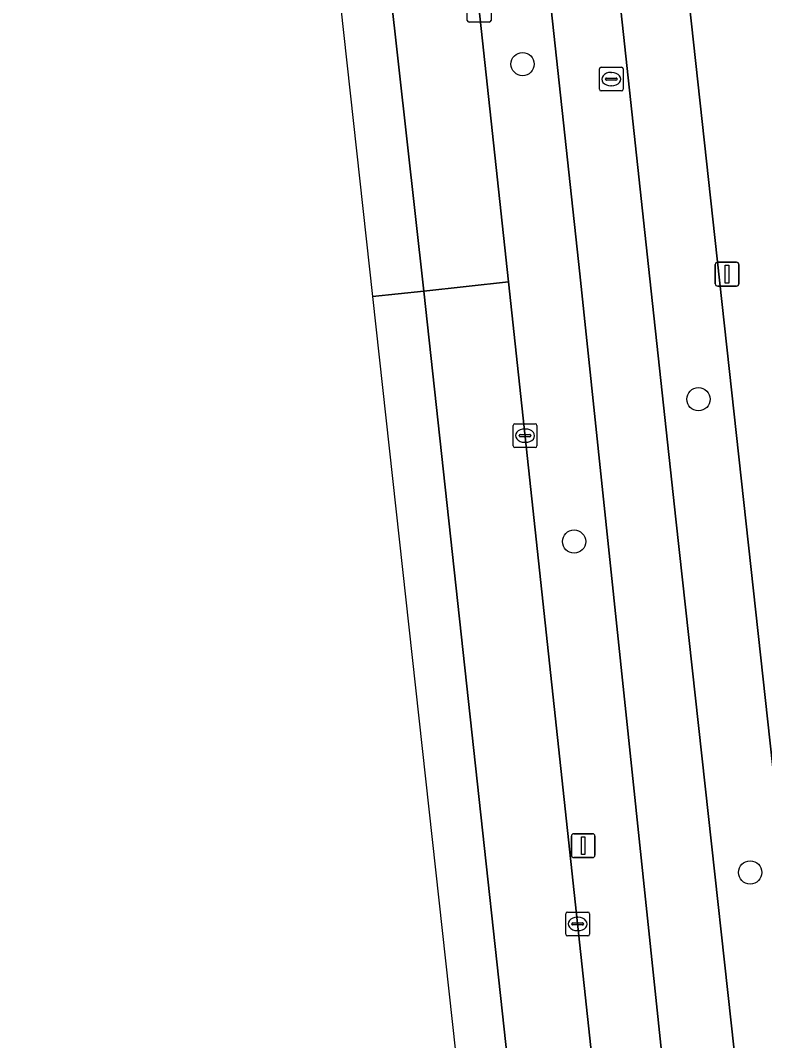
# Model space of a CAD drawing. Extents: x 161248 to 161848, y 384871 to 385383.
# Drawn here: x 161255.93 to 161287.2, y 385112.17 to 385155.08 of the extents above; entities that cross this region are included whole.
import ezdxf

# ---------------------------------------------------------------- set-up
doc = ezdxf.new("R2010")
doc.units = 0
for name, color, linetype in [('IMGEO_Berm_groen', 7, 'Continuous'), ('IMGEO_Boom', 7, 'Continuous'), ('IMGEO_Fietspad_gesloten', 7, 'Continuous'), ('IMGEO_Kolk', 7, 'Continuous'), ('IMGEO_Lichtmast', 7, 'Continuous'), ('IMGEO_OVBaan_gesloten', 7, 'Continuous'), ('IMGEO_Rioolput', 7, 'Continuous'), ('IMGEO_Voetpad_open', 7, 'Continuous')]:
    doc.layers.add(name, color=color, linetype=linetype)

msp = doc.modelspace()

# ---------------------------------------------------------------- linework, layer by layer
at = {"layer": 'IMGEO_Berm_groen'}
for points in [[(161279.435, 385144.415), (161273.278, 385201.438), (161272.519, 385207.639), (161271.091, 385227.08), (161270.412, 385243.981), (161269.728, 385255.799), (161268.918, 385265.585), (161266.954, 385291.9), (161266.061, 385304.636), (161265.987, 385305.638), (161262.952, 385305.408), (161262.443, 385312.634), (161261.74, 385322.607), (161257.138, 385322.371)], [(161256.654, 385321.916), (161257.172, 385317.445), (161257.661, 385313.23), (161259.702, 385295.859), (161261.967, 385276.513), (161264.604, 385254.141), (161265.807, 385244.078), (161266.037, 385241.979), (161266.267, 385239.966), (161268.56, 385218.577), (161268.655, 385216.841), (161268.939, 385214.138), (161270.794, 385196.453), (161276.441, 385144.086), (161283.784, 385075.774), (161285.879, 385056.617), (161288.02, 385037.301), (161290.772, 385012.005), (161294.901, 384976.402), (161297.066, 384956.529), (161299.154, 384937.372), (161301.048, 384920.049), (161301.427, 384916.232), (161301.431, 384916.18)], [(161285.204, 385145.048), (161279.427, 385198.062), (161275.697, 385233.018)], [(161275.66, 385206.665), (161282.325, 385144.732), (161283.468, 385134.103), (161287.158, 385100.538), (161289.778, 385076.19), (161294.971, 385029.929), (161297.713, 385030.826), (161292.978, 385075.471), (161292.829, 385075.469), (161292.7, 385076.509), (161285.204, 385145.048)], [(161304.405, 384916.554), (161304.284, 384917.771), (161304.157, 384919.005), (161298.845, 384967.161), (161292.634, 385023.456), (161286.649, 385075.675), (161279.435, 385144.415)]]:
    msp.add_lwpolyline(points, dxfattribs=at)
at = {"layer": 'IMGEO_Boom'}
for centre in [(161277.032, 385153.241), (161284.423, 385139.144), (161279.197, 385133.159), (161286.596, 385119.245)]:
    msp.add_circle(centre, 0.489, dxfattribs=at)
at = {"layer": 'IMGEO_Fietspad_gesloten'}
for points in [[(161255.931, 385327.627), (161256.339, 385324.574), (161264.625, 385325.002), (161264.745, 385322.761), (161265.427, 385312.935), (161265.987, 385305.638), (161266.061, 385304.636), (161266.954, 385291.9), (161268.918, 385265.585), (161269.728, 385255.799), (161270.412, 385243.981), (161271.091, 385227.08), (161272.519, 385207.639), (161273.278, 385201.438), (161279.435, 385144.415), (161286.649, 385075.675), (161292.634, 385023.456), (161298.845, 384967.161), (161304.157, 384919.005), (161304.284, 384917.771), (161304.405, 384916.554)], [(161295.082, 385029.016), (161294.971, 385029.929), (161289.778, 385076.19), (161287.158, 385100.538), (161283.468, 385134.103), (161282.325, 385144.732), (161275.66, 385206.665)]]:
    msp.add_lwpolyline(points, dxfattribs=at)
at = {"layer": 'IMGEO_Kolk'}
for p, q in [((161274.707, 385155.077), (161274.707, 385155.929)), ((161275.708, 385155.929), (161275.708, 385155.077)), ((161275.634, 385155.003), (161274.782, 385155.003)), ((161276.636, 385137.188), (161276.636, 385138.04)), ((161276.711, 385138.114), (161277.563, 385138.114)), ((161277.637, 385138.04), (161277.637, 385137.188)), ((161276.895, 385137.608), (161276.895, 385137.62)), ((161277.333, 385137.571), (161276.935, 385137.571)), ((161276.938, 385137.657), (161277.336, 385137.657)), ((161277.124, 385137.894), (161277.149, 385137.894)), ((161277.379, 385137.62), (161277.379, 385137.608)), ((161277.563, 385137.114), (161276.711, 385137.114)), ((161277.147, 385137.334), (161277.122, 385137.334)), ((161278.847, 385116.652), (161278.847, 385117.504)), ((161278.922, 385117.578), (161279.774, 385117.578)), ((161279.335, 385117.358), (161279.36, 385117.358)), ((161279.848, 385117.504), (161279.848, 385116.652)), ((161279.106, 385117.072), (161279.106, 385117.084)), ((161279.544, 385117.035), (161279.146, 385117.035)), ((161279.149, 385117.121), (161279.547, 385117.121)), ((161279.59, 385117.084), (161279.59, 385117.072)), ((161279.774, 385116.578), (161278.922, 385116.578)), ((161279.358, 385116.798), (161279.333, 385116.798))]:
    msp.add_line(p, q, dxfattribs=at)
for points in [[(161274.707, 385155.077), (161274.707, 385155.929)], [(161275.708, 385155.929), (161275.708, 385155.077)], [(161275.634, 385155.003), (161274.782, 385155.003)], [(161276.636, 385137.188), (161276.636, 385138.04)], [(161276.711, 385138.114), (161277.563, 385138.114)], [(161277.637, 385138.04), (161277.637, 385137.188)], [(161277.563, 385137.114), (161276.711, 385137.114)], [(161278.847, 385116.652), (161278.847, 385117.504)], [(161278.922, 385117.578), (161279.774, 385117.578)], [(161279.848, 385117.504), (161279.848, 385116.652)], [(161279.774, 385116.578), (161278.922, 385116.578)]]:
    msp.add_lwpolyline(points, dxfattribs=at)
for centre, radius, start, end in [((161274.784, 385155.079), 0.0765, 181.552, 268.448), ((161274.784, 385155.079), 0.0765, 181.552, 268.448), ((161275.632, 385155.079), 0.0765, 271.552, 358.448), ((161275.632, 385155.079), 0.0765, 271.552, 358.448), ((161276.713, 385138.038), 0.0765, 91.552, 178.448), ((161276.713, 385138.038), 0.0765, 91.552, 178.448), ((161277.561, 385138.038), 0.0765, 1.552, 88.448), ((161277.561, 385138.038), 0.0765, 1.552, 88.448), ((161276.935, 385137.617), 0.0403, 85.8775, 175.7526), ((161276.932, 385137.607), 0.0366, 178.938, 274.7102), ((161277.336, 385137.614), 0.043, 264.8664, 352.4533), ((161277.34, 385137.619), 0.0386, 1.7309, 96.639), ((161276.713, 385137.19), 0.0765, 181.552, 268.448), ((161276.713, 385137.19), 0.0765, 181.552, 268.448), ((161277.561, 385137.19), 0.0765, 271.552, 358.448), ((161277.561, 385137.19), 0.0765, 271.552, 358.448), ((161278.924, 385117.502), 0.0765, 91.552, 178.448), ((161278.924, 385117.502), 0.0765, 91.552, 178.448), ((161279.772, 385117.502), 0.0765, 1.552, 88.448), ((161279.772, 385117.502), 0.0765, 1.552, 88.448), ((161279.146, 385117.081), 0.0403, 85.8775, 175.7526), ((161279.143, 385117.071), 0.0366, 178.938, 274.7102), ((161279.547, 385117.078), 0.043, 264.8664, 352.4533), ((161279.551, 385117.083), 0.0386, 1.7309, 96.639), ((161278.924, 385116.654), 0.0765, 181.552, 268.448), ((161278.924, 385116.654), 0.0765, 181.552, 268.448), ((161279.772, 385116.654), 0.0765, 271.552, 358.448), ((161279.772, 385116.654), 0.0765, 271.552, 358.448)]:
    msp.add_arc(centre, radius, start, end, dxfattribs=at)
for centre, major_axis, ratio, start_param, end_param in [((161277.123, 385137.614), (-0.387, 0.002), 0.722429, 4.712389, 7.853982), ((161277.148, 385137.614), (-0.39, 0.002), 0.717154, 1.570796, 4.712389), ((161279.334, 385117.078), (-0.387, 0.002), 0.722429, 4.712389, 7.853982), ((161279.359, 385117.078), (-0.39, 0.002), 0.717154, 1.570796, 4.712389)]:
    msp.add_ellipse(centre, major_axis=major_axis, ratio=ratio, start_param=start_param, end_param=end_param, dxfattribs=at)
at = {"layer": 'IMGEO_Lichtmast'}
for p, q in [((161285.131, 385144.005), (161285.131, 385144.805)), ((161285.131, 385144.805), (161285.131, 385144.005)), ((161285.231, 385144.905), (161286.021, 385144.905)), ((161286.021, 385144.905), (161285.231, 385144.905)), ((161286.121, 385144.805), (161286.121, 385144.005)), ((161286.121, 385144.005), (161286.121, 385144.805)), ((161286.021, 385143.905), (161285.231, 385143.905)), ((161285.231, 385143.905), (161286.021, 385143.905)), ((161279.082, 385119.972), (161279.082, 385120.772)), ((161279.082, 385120.772), (161279.082, 385119.972)), ((161279.182, 385120.872), (161279.972, 385120.872)), ((161279.972, 385120.872), (161279.182, 385120.872)), ((161280.072, 385120.772), (161280.072, 385119.972)), ((161280.072, 385119.972), (161280.072, 385120.772)), ((161279.972, 385119.872), (161279.182, 385119.872)), ((161279.182, 385119.872), (161279.972, 385119.872))]:
    msp.add_line(p, q, dxfattribs=at)
for points in [[(161285.551, 385144.78), (161285.701, 385144.78), (161285.701, 385144.03), (161285.551, 385144.03), (161285.551, 385144.78)], [(161279.502, 385120.747), (161279.652, 385120.747), (161279.652, 385119.997), (161279.502, 385119.997), (161279.502, 385120.747)]]:
    msp.add_lwpolyline(points, dxfattribs=at)
for centre, start, end in [((161285.231, 385144.805), 90, 180), ((161285.231, 385144.805), 90, 180), ((161286.021, 385144.805), 0, 90), ((161286.021, 385144.805), 360, 90), ((161285.231, 385144.005), 180, 270), ((161285.231, 385144.005), 180, 270), ((161286.021, 385144.005), 270, 0), ((161286.021, 385144.005), 270, 0), ((161279.182, 385120.772), 90, 180), ((161279.182, 385120.772), 90, 180), ((161279.972, 385120.772), 0, 90), ((161279.972, 385120.772), 360, 90), ((161279.182, 385119.972), 180, 270), ((161279.182, 385119.972), 180, 270), ((161279.972, 385119.972), 270, 0), ((161279.972, 385119.972), 270, 0)]:
    msp.add_arc(centre, 0.1, start, end, dxfattribs=at)
at = {"layer": 'IMGEO_OVBaan_gesloten'}
for points in [[(161270.794, 385196.453), (161268.939, 385214.138), (161265.088, 385213.668), (161272.888, 385143.697), (161276.441, 385144.086)], [(161270.729, 385143.46), (161272.888, 385143.697), (161265.088, 385213.668), (161263.048, 385213.418)], [(161283.784, 385075.774), (161276.441, 385144.086), (161272.888, 385143.697), (161278.495, 385092.054), (161281.959, 385061.27), (161289.927, 384984.269), (161294.575, 384946.289), (161294.791, 384944.716), (161297.553, 384919.307), (161301.048, 384920.049), (161299.154, 384937.372), (161297.066, 384956.529), (161294.901, 384976.402), (161290.772, 385012.005), (161288.02, 385037.301), (161285.879, 385056.617)]]:
    msp.add_lwpolyline(points, close=True, dxfattribs=at)
msp.add_lwpolyline([(161295.965, 384918.881), (161297.553, 384919.307), (161294.791, 384944.716), (161294.575, 384946.289), (161289.927, 384984.269), (161281.959, 385061.27), (161278.495, 385092.054), (161272.888, 385143.697), (161270.729, 385143.46), (161284.246, 385020.36), (161293.774, 384933.589), (161295.965, 384918.881)], dxfattribs=at)
at = {"layer": 'IMGEO_Rioolput'}
for p, q in [((161280.26, 385152.183), (161280.26, 385153.035)), ((161280.335, 385153.109), (161281.187, 385153.109)), ((161281.261, 385153.035), (161281.261, 385152.183)), ((161280.519, 385152.603), (161280.519, 385152.615)), ((161280.957, 385152.566), (161280.559, 385152.566)), ((161280.562, 385152.652), (161280.96, 385152.652)), ((161280.748, 385152.889), (161280.773, 385152.889)), ((161281.003, 385152.615), (161281.003, 385152.603)), ((161281.187, 385152.109), (161280.335, 385152.109)), ((161280.771, 385152.329), (161280.746, 385152.329))]:
    msp.add_line(p, q, dxfattribs=at)
for points in [[(161280.26, 385152.183), (161280.26, 385153.035)], [(161280.335, 385153.109), (161281.187, 385153.109)], [(161281.261, 385153.035), (161281.261, 385152.183)], [(161281.187, 385152.109), (161280.335, 385152.109)]]:
    msp.add_lwpolyline(points, dxfattribs=at)
for centre, radius, start, end in [((161280.337, 385153.033), 0.0765, 91.552, 178.448), ((161280.337, 385153.033), 0.0765, 91.552, 178.448), ((161281.185, 385153.033), 0.0765, 1.552, 88.448), ((161281.185, 385153.033), 0.0765, 1.552, 88.448), ((161280.559, 385152.612), 0.0403, 85.8775, 175.7526), ((161280.556, 385152.602), 0.0366, 178.938, 274.7102), ((161280.96, 385152.609), 0.043, 264.8664, 352.4533), ((161280.964, 385152.614), 0.0386, 1.7309, 96.639), ((161280.337, 385152.185), 0.0765, 181.552, 268.448), ((161280.337, 385152.185), 0.0765, 181.552, 268.448), ((161281.185, 385152.185), 0.0765, 271.552, 358.448), ((161281.185, 385152.185), 0.0765, 271.552, 358.448)]:
    msp.add_arc(centre, radius, start, end, dxfattribs=at)
for centre, major_axis, ratio, start_param, end_param in [((161280.747, 385152.609), (-0.387, 0.002), 0.722429, 4.712389, 7.853982), ((161280.772, 385152.609), (-0.39, 0.002), 0.717154, 1.570796, 4.712389)]:
    msp.add_ellipse(centre, major_axis=major_axis, ratio=ratio, start_param=start_param, end_param=end_param, dxfattribs=at)
at = {"layer": 'IMGEO_Voetpad_open'}
msp.add_lwpolyline([(161275.697, 385233.018), (161279.427, 385198.062), (161285.204, 385145.048), (161292.7, 385076.509), (161292.829, 385075.469), (161292.978, 385075.471), (161297.713, 385030.826)], dxfattribs=at)

doc.saveas('drawing.dxf')
